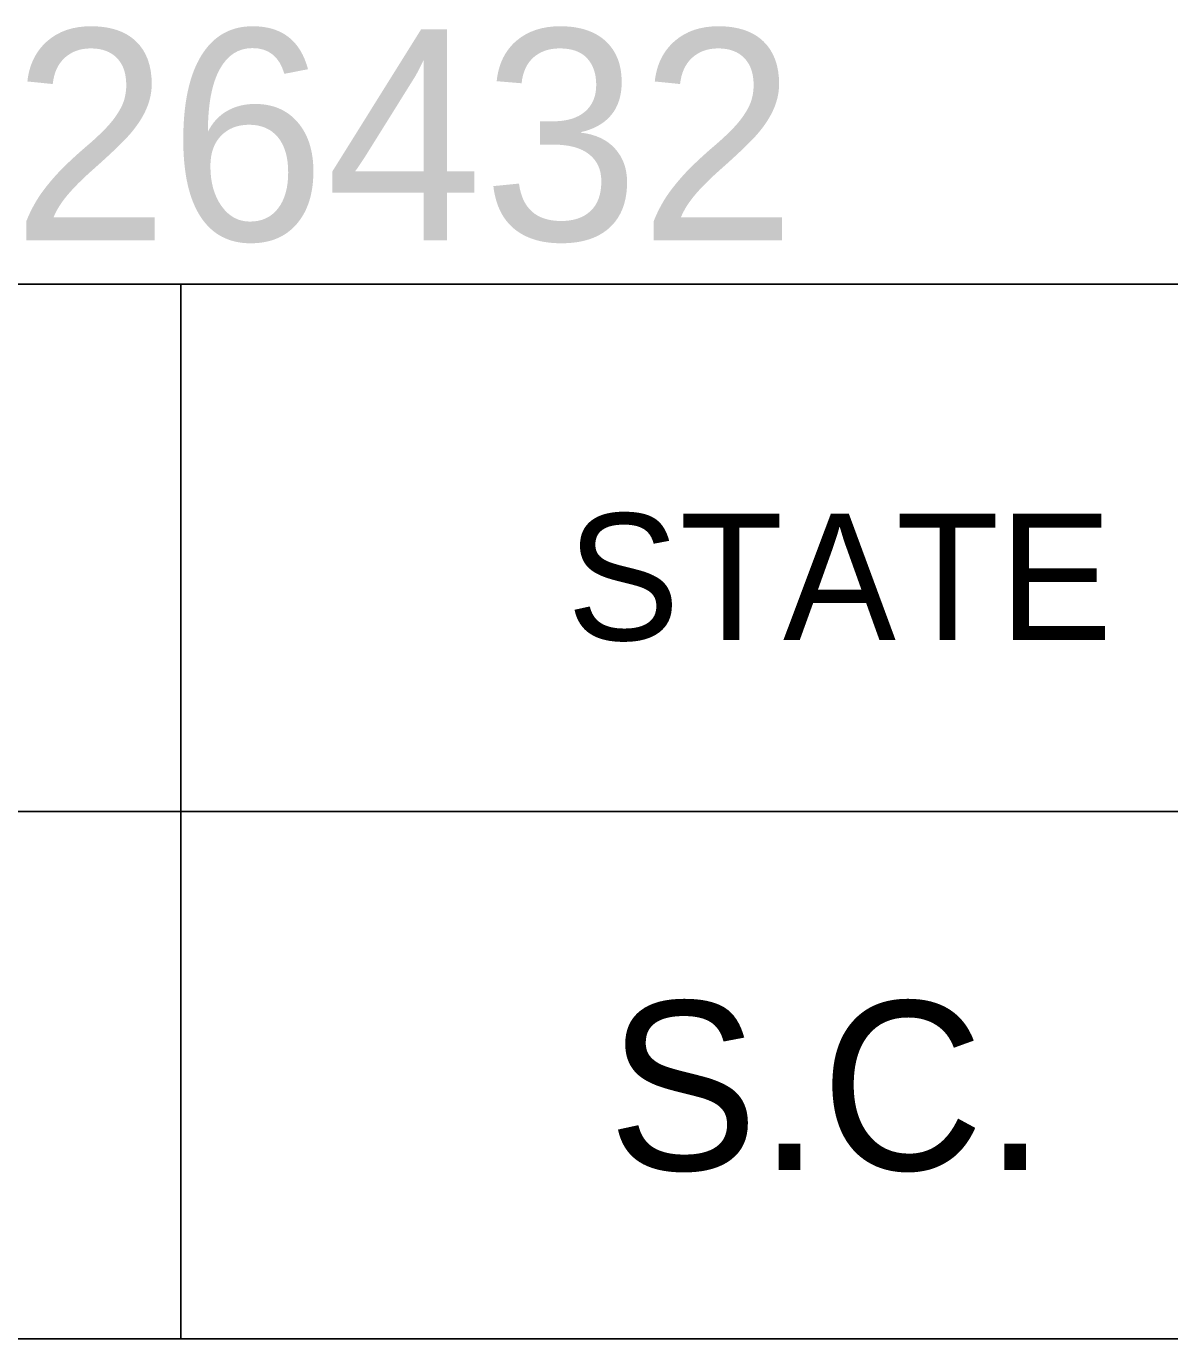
# Model space of a CAD drawing. Extents: x 1000 to 1162, y 999 to 8520.
# Drawn here: x 1135.766 to 1138.477, y 7425.046 to 7428.157 of the extents above; entities that cross this region are included whole.
import ezdxf

# ---------------------------------------------------------------- set-up
doc = ezdxf.new("R2010")
doc.units = 0
doc.layers.add('Level 20', color=7, linetype='Continuous')
doc.layers.add('Level 3', color=7, linetype='Continuous')

msp = doc.modelspace()

# ---------------------------------------------------------------- linework, layer by layer
at = {"layer": 'Level 3'}
for p, q in [((1133.055, 7427.5458), (1161.555, 7427.5458)), ((1133.055, 7427.5458), (1161.555, 7427.5458)), ((1133.055, 7427.5458), (1161.555, 7427.5458)), ((1133.055, 7427.5458), (1161.555, 7427.5458)), ((1133.055, 7427.5458), (1161.555, 7427.5458)), ((1133.055, 7427.5458), (1161.555, 7427.5458)), ((1133.055, 7427.5458), (1161.555, 7427.5458)), ((1133.055, 7427.5458), (1161.555, 7427.5458)), ((1133.055, 7427.5458), (1161.555, 7427.5458)), ((1133.055, 7427.5458), (1161.555, 7427.5458)), ((1133.055, 7427.5458), (1161.555, 7427.5458)), ((1133.055, 7427.5458), (1161.555, 7427.5458)), ((1133.055, 7427.5458), (1161.555, 7427.5458)), ((1133.055, 7427.5458), (1161.555, 7427.5458)), ((1133.055, 7427.5458), (1161.555, 7427.5458)), ((1133.055, 7427.5458), (1161.555, 7427.5458)), ((1133.055, 7427.5458), (1161.555, 7427.5458)), ((1133.055, 7427.5458), (1161.555, 7427.5458)), ((1133.055, 7427.5458), (1161.555, 7427.5458)), ((1133.055, 7427.5458), (1161.555, 7427.5458)), ((1133.055, 7427.5458), (1161.555, 7427.5458)), ((1133.055, 7427.5458), (1161.555, 7427.5458)), ((1133.055, 7427.5458), (1161.555, 7427.5458)), ((1133.055, 7427.5458), (1161.555, 7427.5458)), ((1133.055, 7427.5458), (1161.555, 7427.5458)), ((1133.055, 7427.5458), (1161.555, 7427.5458)), ((1133.055, 7427.5458), (1161.555, 7427.5458)), ((1133.055, 7427.5458), (1161.555, 7427.5458)), ((1133.055, 7427.5458), (1161.555, 7427.5458)), ((1133.055, 7427.5458), (1161.555, 7427.5458)), ((1133.055, 7427.5458), (1161.555, 7427.5458)), ((1133.055, 7427.5458), (1161.555, 7427.5458)), ((1133.055, 7427.5458), (1161.555, 7427.5458)), ((1133.055, 7427.5458), (1161.555, 7427.5458)), ((1133.055, 7427.5458), (1161.555, 7427.5458)), ((1133.055, 7427.5458), (1161.555, 7427.5458)), ((1133.055, 7427.5458), (1161.555, 7427.5458)), ((1133.055, 7427.5458), (1161.555, 7427.5458)), ((1133.055, 7427.5458), (1161.555, 7427.5458)), ((1133.055, 7427.5458), (1161.555, 7427.5458)), ((1133.055, 7427.5458), (1161.555, 7427.5458)), ((1133.055, 7427.5458), (1161.555, 7427.5458)), ((1133.055, 7427.5458), (1161.555, 7427.5458)), ((1133.055, 7427.5458), (1161.555, 7427.5458)), ((1133.055, 7427.5458), (1161.555, 7427.5458)), ((1133.055, 7427.5458), (1161.555, 7427.5458)), ((1133.055, 7427.5458), (1161.555, 7427.5458)), ((1133.055, 7427.5458), (1161.555, 7427.5458)), ((1133.055, 7427.5458), (1161.555, 7427.5458)), ((1133.055, 7427.5458), (1161.555, 7427.5458)), ((1133.055, 7427.5458), (1161.555, 7427.5458)), ((1133.055, 7427.5458), (1161.555, 7427.5458)), ((1133.055, 7427.5458), (1161.555, 7427.5458)), ((1133.055, 7427.5458), (1161.555, 7427.5458)), ((1136.1323, 7427.5458), (1136.1323, 7425.0458)), ((1136.1323, 7427.5458), (1136.1323, 7425.0458)), ((1136.1323, 7427.5458), (1136.1323, 7425.0458)), ((1136.1323, 7427.5458), (1136.1323, 7425.0458)), ((1136.1323, 7427.5458), (1136.1323, 7425.0458)), ((1136.1323, 7427.5458), (1136.1323, 7425.0458)), ((1136.1323, 7427.5458), (1136.1323, 7425.0458)), ((1136.1323, 7427.5458), (1136.1323, 7425.0458)), ((1136.1323, 7427.5458), (1136.1323, 7425.0458)), ((1136.1323, 7427.5458), (1136.1323, 7425.0458)), ((1136.1323, 7427.5458), (1136.1323, 7425.0458)), ((1136.1323, 7427.5458), (1136.1323, 7425.0458)), ((1136.1323, 7427.5458), (1136.1323, 7425.0458)), ((1136.1323, 7427.5458), (1136.1323, 7425.0458)), ((1136.1323, 7427.5458), (1136.1323, 7425.0458)), ((1136.1323, 7427.5458), (1136.1323, 7425.0458)), ((1136.1323, 7427.5458), (1136.1323, 7425.0458)), ((1136.1323, 7427.5458), (1136.1323, 7425.0458)), ((1136.1323, 7427.5458), (1136.1323, 7425.0458)), ((1136.1323, 7427.5458), (1136.1323, 7425.0458)), ((1136.1323, 7427.5458), (1136.1323, 7425.0458)), ((1136.1323, 7427.5458), (1136.1323, 7425.0458)), ((1136.1323, 7427.5458), (1136.1323, 7425.0458)), ((1136.1323, 7427.5458), (1136.1323, 7425.0458)), ((1136.1323, 7427.5458), (1136.1323, 7425.0458)), ((1136.1323, 7427.5458), (1136.1323, 7425.0458)), ((1136.1323, 7427.5458), (1136.1323, 7425.0458)), ((1136.1323, 7427.5458), (1136.1323, 7425.0458)), ((1136.1323, 7427.5458), (1136.1323, 7425.0458)), ((1136.1323, 7427.5458), (1136.1323, 7425.0458)), ((1136.1323, 7427.5458), (1136.1323, 7425.0458)), ((1136.1323, 7427.5458), (1136.1323, 7425.0458)), ((1136.1323, 7427.5458), (1136.1323, 7425.0458)), ((1136.1323, 7427.5458), (1136.1323, 7425.0458)), ((1136.1323, 7427.5458), (1136.1323, 7425.0458)), ((1136.1323, 7427.5458), (1136.1323, 7425.0458)), ((1136.1323, 7427.5458), (1136.1323, 7425.0458)), ((1136.1323, 7427.5458), (1136.1323, 7425.0458)), ((1136.1323, 7427.5458), (1136.1323, 7425.0458)), ((1136.1323, 7427.5458), (1136.1323, 7425.0458)), ((1136.1323, 7427.5458), (1136.1323, 7425.0458)), ((1136.1323, 7427.5458), (1136.1323, 7425.0458)), ((1136.1323, 7427.5458), (1136.1323, 7425.0458)), ((1136.1323, 7427.5458), (1136.1323, 7425.0458)), ((1136.1323, 7427.5458), (1136.1323, 7425.0458)), ((1136.1323, 7427.5458), (1136.1323, 7425.0458)), ((1136.1323, 7427.5458), (1136.1323, 7425.0458)), ((1136.1323, 7427.5458), (1136.1323, 7425.0458)), ((1136.1323, 7427.5458), (1136.1323, 7425.0458)), ((1136.1323, 7427.5458), (1136.1323, 7425.0458)), ((1136.1323, 7427.5458), (1136.1323, 7425.0458)), ((1136.1323, 7427.5458), (1136.1323, 7425.0458)), ((1136.1323, 7427.5458), (1136.1323, 7425.0458)), ((1136.1323, 7427.5458), (1136.1323, 7425.0458)), ((1133.055, 7426.2958), (1161.555, 7426.2958)), ((1133.055, 7426.2958), (1161.555, 7426.2958)), ((1133.055, 7426.2958), (1161.555, 7426.2958)), ((1133.055, 7426.2958), (1161.555, 7426.2958)), ((1133.055, 7426.2958), (1161.555, 7426.2958)), ((1133.055, 7426.2958), (1161.555, 7426.2958)), ((1133.055, 7426.2958), (1161.555, 7426.2958)), ((1133.055, 7426.2958), (1161.555, 7426.2958)), ((1133.055, 7426.2958), (1161.555, 7426.2958)), ((1133.055, 7426.2958), (1161.555, 7426.2958)), ((1133.055, 7426.2958), (1161.555, 7426.2958)), ((1133.055, 7426.2958), (1161.555, 7426.2958)), ((1133.055, 7426.2958), (1161.555, 7426.2958)), ((1133.055, 7426.2958), (1161.555, 7426.2958)), ((1133.055, 7426.2958), (1161.555, 7426.2958)), ((1133.055, 7426.2958), (1161.555, 7426.2958)), ((1133.055, 7426.2958), (1161.555, 7426.2958)), ((1133.055, 7426.2958), (1161.555, 7426.2958)), ((1133.055, 7426.2958), (1161.555, 7426.2958)), ((1133.055, 7426.2958), (1161.555, 7426.2958)), ((1133.055, 7426.2958), (1161.555, 7426.2958)), ((1133.055, 7426.2958), (1161.555, 7426.2958)), ((1133.055, 7426.2958), (1161.555, 7426.2958)), ((1133.055, 7426.2958), (1161.555, 7426.2958)), ((1133.055, 7426.2958), (1161.555, 7426.2958)), ((1133.055, 7426.2958), (1161.555, 7426.2958)), ((1133.055, 7426.2958), (1161.555, 7426.2958)), ((1133.055, 7426.2958), (1161.555, 7426.2958)), ((1133.055, 7426.2958), (1161.555, 7426.2958)), ((1133.055, 7426.2958), (1161.555, 7426.2958)), ((1133.055, 7426.2958), (1161.555, 7426.2958)), ((1133.055, 7426.2958), (1161.555, 7426.2958)), ((1133.055, 7426.2958), (1161.555, 7426.2958)), ((1133.055, 7426.2958), (1161.555, 7426.2958)), ((1133.055, 7426.2958), (1161.555, 7426.2958)), ((1133.055, 7426.2958), (1161.555, 7426.2958)), ((1133.055, 7426.2958), (1161.555, 7426.2958)), ((1133.055, 7426.2958), (1161.555, 7426.2958)), ((1133.055, 7426.2958), (1161.555, 7426.2958)), ((1133.055, 7426.2958), (1161.555, 7426.2958)), ((1133.055, 7426.2958), (1161.555, 7426.2958)), ((1133.055, 7426.2958), (1161.555, 7426.2958)), ((1133.055, 7426.2958), (1161.555, 7426.2958)), ((1133.055, 7426.2958), (1161.555, 7426.2958)), ((1133.055, 7426.2958), (1161.555, 7426.2958)), ((1133.055, 7426.2958), (1161.555, 7426.2958)), ((1133.055, 7426.2958), (1161.555, 7426.2958)), ((1133.055, 7426.2958), (1161.555, 7426.2958)), ((1133.055, 7426.2958), (1161.555, 7426.2958)), ((1133.055, 7426.2958), (1161.555, 7426.2958)), ((1133.055, 7426.2958), (1161.555, 7426.2958)), ((1133.055, 7426.2958), (1161.555, 7426.2958)), ((1133.055, 7426.2958), (1161.555, 7426.2958)), ((1133.055, 7426.2958), (1161.555, 7426.2958)), ((1133.055, 7425.0458), (1161.555, 7425.0458)), ((1133.055, 7425.0458), (1161.555, 7425.0458)), ((1133.055, 7425.0458), (1161.555, 7425.0458)), ((1133.055, 7425.0458), (1161.555, 7425.0458)), ((1133.055, 7425.0458), (1161.555, 7425.0458)), ((1133.055, 7425.0458), (1161.555, 7425.0458)), ((1133.055, 7425.0458), (1161.555, 7425.0458)), ((1133.055, 7425.0458), (1161.555, 7425.0458)), ((1133.055, 7425.0458), (1161.555, 7425.0458)), ((1133.055, 7425.0458), (1161.555, 7425.0458)), ((1133.055, 7425.0458), (1161.555, 7425.0458)), ((1133.055, 7425.0458), (1161.555, 7425.0458)), ((1133.055, 7425.0458), (1161.555, 7425.0458)), ((1133.055, 7425.0458), (1161.555, 7425.0458)), ((1133.055, 7425.0458), (1161.555, 7425.0458)), ((1133.055, 7425.0458), (1161.555, 7425.0458)), ((1133.055, 7425.0458), (1161.555, 7425.0458)), ((1133.055, 7425.0458), (1161.555, 7425.0458)), ((1133.055, 7425.0458), (1161.555, 7425.0458)), ((1133.055, 7425.0458), (1161.555, 7425.0458)), ((1133.055, 7425.0458), (1161.555, 7425.0458)), ((1133.055, 7425.0458), (1161.555, 7425.0458)), ((1133.055, 7425.0458), (1161.555, 7425.0458)), ((1133.055, 7425.0458), (1161.555, 7425.0458)), ((1133.055, 7425.0458), (1161.555, 7425.0458)), ((1133.055, 7425.0458), (1161.555, 7425.0458)), ((1133.055, 7425.0458), (1161.555, 7425.0458)), ((1133.055, 7425.0458), (1161.555, 7425.0458)), ((1133.055, 7425.0458), (1161.555, 7425.0458)), ((1133.055, 7425.0458), (1161.555, 7425.0458)), ((1133.055, 7425.0458), (1161.555, 7425.0458)), ((1133.055, 7425.0458), (1161.555, 7425.0458)), ((1133.055, 7425.0458), (1161.555, 7425.0458)), ((1133.055, 7425.0458), (1161.555, 7425.0458)), ((1133.055, 7425.0458), (1161.555, 7425.0458)), ((1133.055, 7425.0458), (1161.555, 7425.0458)), ((1133.055, 7425.0458), (1161.555, 7425.0458)), ((1133.055, 7425.0458), (1161.555, 7425.0458)), ((1133.055, 7425.0458), (1161.555, 7425.0458)), ((1133.055, 7425.0458), (1161.555, 7425.0458)), ((1133.055, 7425.0458), (1161.555, 7425.0458)), ((1133.055, 7425.0458), (1161.555, 7425.0458)), ((1133.055, 7425.0458), (1161.555, 7425.0458)), ((1133.055, 7425.0458), (1161.555, 7425.0458)), ((1133.055, 7425.0458), (1161.555, 7425.0458)), ((1133.055, 7425.0458), (1161.555, 7425.0458)), ((1133.055, 7425.0458), (1161.555, 7425.0458)), ((1133.055, 7425.0458), (1161.555, 7425.0458)), ((1133.055, 7425.0458), (1161.555, 7425.0458)), ((1133.055, 7425.0458), (1161.555, 7425.0458)), ((1133.055, 7425.0458), (1161.555, 7425.0458)), ((1133.055, 7425.0458), (1161.555, 7425.0458)), ((1133.055, 7425.0458), (1161.555, 7425.0458)), ((1133.055, 7425.0458), (1161.555, 7425.0458))]:
    msp.add_line(p, q, dxfattribs=at)

# ---------------------------------------------------------------- texts
at = {"layer": 'Level 20'}
msp.add_text('PIN NO. 26432', height=0.5, dxfattribs=at).set_placement((1133.0578, 7427.65))
at = {"layer": 'Level 3'}
for s, height, p in [('STATE', 0.3, (1137.0478, 7426.7021)), ('STATE', 0.3, (1137.0478, 7426.7021)), ('STATE', 0.3, (1137.0478, 7426.7021)), ('STATE', 0.3, (1137.0478, 7426.7021)), ('STATE', 0.3, (1137.0478, 7426.7021)), ('STATE', 0.3, (1137.0478, 7426.7021)), ('STATE', 0.3, (1137.0478, 7426.7021)), ('STATE', 0.3, (1137.0478, 7426.7021)), ('STATE', 0.3, (1137.0478, 7426.7021)), ('STATE', 0.3, (1137.0478, 7426.7021)), ('STATE', 0.3, (1137.0478, 7426.7021)), ('STATE', 0.3, (1137.0478, 7426.7021)), ('STATE', 0.3, (1137.0478, 7426.7021)), ('STATE', 0.3, (1137.0478, 7426.7021)), ('STATE', 0.3, (1137.0478, 7426.7021)), ('STATE', 0.3, (1137.0478, 7426.7021)), ('STATE', 0.3, (1137.0478, 7426.7021)), ('STATE', 0.3, (1137.0478, 7426.7021)), ('STATE', 0.3, (1137.0478, 7426.7021)), ('STATE', 0.3, (1137.0478, 7426.7021)), ('STATE', 0.3, (1137.0478, 7426.7021)), ('STATE', 0.3, (1137.0478, 7426.7021)), ('STATE', 0.3, (1137.0478, 7426.7021)), ('STATE', 0.3, (1137.0478, 7426.7021)), ('STATE', 0.3, (1137.0478, 7426.7021)), ('STATE', 0.3, (1137.0478, 7426.7021)), ('STATE', 0.3, (1137.0478, 7426.7021)), ('STATE', 0.3, (1137.0478, 7426.7021)), ('STATE', 0.3, (1137.0478, 7426.7021)), ('STATE', 0.3, (1137.0478, 7426.7021)), ('STATE', 0.3, (1137.0478, 7426.7021)), ('STATE', 0.3, (1137.0478, 7426.7021)), ('STATE', 0.3, (1137.0478, 7426.7021)), ('STATE', 0.3, (1137.0478, 7426.7021)), ('STATE', 0.3, (1137.0478, 7426.7021)), ('STATE', 0.3, (1137.0478, 7426.7021)), ('STATE', 0.3, (1137.0478, 7426.7021)), ('STATE', 0.3, (1137.0478, 7426.7021)), ('STATE', 0.3, (1137.0478, 7426.7021)), ('STATE', 0.3, (1137.0478, 7426.7021)), ('STATE', 0.3, (1137.0478, 7426.7021)), ('STATE', 0.3, (1137.0478, 7426.7021)), ('STATE', 0.3, (1137.0478, 7426.7021)), ('STATE', 0.3, (1137.0478, 7426.7021)), ('STATE', 0.3, (1137.0478, 7426.7021)), ('STATE', 0.3, (1137.0478, 7426.7021)), ('STATE', 0.3, (1137.0478, 7426.7021)), ('STATE', 0.3, (1137.0478, 7426.7021)), ('STATE', 0.3, (1137.0478, 7426.7021)), ('STATE', 0.3, (1137.0478, 7426.7021)), ('STATE', 0.3, (1137.0478, 7426.7021)), ('STATE', 0.3, (1137.0478, 7426.7021)), ('STATE', 0.3, (1137.0478, 7426.7021)), ('STATE', 0.3, (1137.0478, 7426.7021)), ('S.C.', 0.39999, (1137.1448, 7425.4458)), ('S.C.', 0.39999, (1137.1448, 7425.4458)), ('S.C.', 0.39999, (1137.1448, 7425.4458)), ('S.C.', 0.39999, (1137.1448, 7425.4458)), ('S.C.', 0.39999, (1137.1448, 7425.4458)), ('S.C.', 0.39999, (1137.1448, 7425.4458)), ('S.C.', 0.39999, (1137.1448, 7425.4458)), ('S.C.', 0.39999, (1137.1448, 7425.4458)), ('S.C.', 0.39999, (1137.1448, 7425.4458)), ('S.C.', 0.39999, (1137.1448, 7425.4458)), ('S.C.', 0.39999, (1137.1448, 7425.4458)), ('S.C.', 0.39999, (1137.1448, 7425.4458)), ('S.C.', 0.39999, (1137.1448, 7425.4458)), ('S.C.', 0.39999, (1137.1448, 7425.4458)), ('S.C.', 0.39999, (1137.1448, 7425.4458)), ('S.C.', 0.39999, (1137.1448, 7425.4458)), ('S.C.', 0.39999, (1137.1448, 7425.4458)), ('S.C.', 0.39999, (1137.1448, 7425.4458)), ('S.C.', 0.39999, (1137.1448, 7425.4458)), ('S.C.', 0.39999, (1137.1448, 7425.4458)), ('S.C.', 0.39999, (1137.1448, 7425.4458)), ('S.C.', 0.39999, (1137.1448, 7425.4458)), ('S.C.', 0.39999, (1137.1448, 7425.4458)), ('S.C.', 0.39999, (1137.1448, 7425.4458)), ('S.C.', 0.39999, (1137.1448, 7425.4458)), ('S.C.', 0.39999, (1137.1448, 7425.4458)), ('S.C.', 0.39999, (1137.1448, 7425.4458)), ('S.C.', 0.39999, (1137.1448, 7425.4458)), ('S.C.', 0.39999, (1137.1448, 7425.4458)), ('S.C.', 0.39999, (1137.1448, 7425.4458)), ('S.C.', 0.39999, (1137.1448, 7425.4458)), ('S.C.', 0.39999, (1137.1448, 7425.4458)), ('S.C.', 0.39999, (1137.1448, 7425.4458)), ('S.C.', 0.39999, (1137.1448, 7425.4458)), ('S.C.', 0.39999, (1137.1448, 7425.4458)), ('S.C.', 0.39999, (1137.1448, 7425.4458)), ('S.C.', 0.39999, (1137.1448, 7425.4458)), ('S.C.', 0.39999, (1137.1448, 7425.4458)), ('S.C.', 0.39999, (1137.1448, 7425.4458)), ('S.C.', 0.39999, (1137.1448, 7425.4458)), ('S.C.', 0.39999, (1137.1448, 7425.4458)), ('S.C.', 0.39999, (1137.1448, 7425.4458)), ('S.C.', 0.39999, (1137.1448, 7425.4458)), ('S.C.', 0.39999, (1137.1448, 7425.4458)), ('S.C.', 0.39999, (1137.1448, 7425.4458)), ('S.C.', 0.39999, (1137.1448, 7425.4458)), ('S.C.', 0.39999, (1137.1448, 7425.4458)), ('S.C.', 0.39999, (1137.1448, 7425.4458)), ('S.C.', 0.39999, (1137.1448, 7425.4458)), ('S.C.', 0.39999, (1137.1448, 7425.4458)), ('S.C.', 0.39999, (1137.1448, 7425.4458)), ('S.C.', 0.39999, (1137.1448, 7425.4458)), ('S.C.', 0.39999, (1137.1448, 7425.4458)), ('S.C.', 0.39999, (1137.1448, 7425.4458))]:
    msp.add_text(s, height=height, dxfattribs=at).set_placement(p)

doc.saveas('drawing.dxf')
